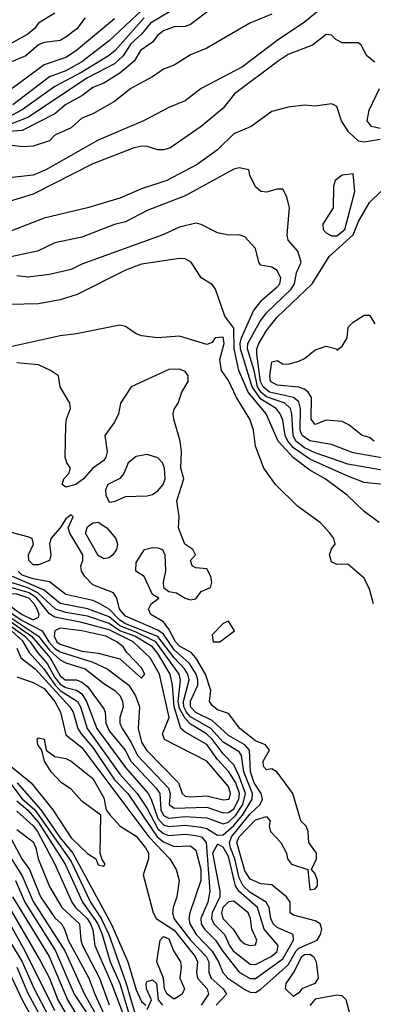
# Model space of a CAD drawing. Header units: metres. Extents: x -51132 to -49532, y -231222 to -229437.
# Tile 634 of 656: x -49636 to -49604, y -230152 to -230061. Entities that reach past the tile are written whole.
import ezdxf

# ---------------------------------------------------------------- set-up
doc = ezdxf.new("R2010")
doc.units = ezdxf.units.M
for name, color, linetype in [('CONTOUR_HALF', 8, 'Continuous'), ('CONTOUR_INDEX', 1, 'Continuous'), ('CONTOUR_INTER', 3, 'Continuous')]:
    doc.layers.add(name, color=color, linetype=linetype)

msp = doc.modelspace()

# ---------------------------------------------------------------- linework, layer by layer
at = {"layer": 'CONTOUR_HALF'}
for points, elevation in [([(-49621.58, -230059.642), (-49624.27, -230061.259), (-49625.099, -230062.259), (-49626.08, -230063.161), (-49626.772, -230064.259), (-49627.58, -230064.993), (-49630.08, -230066.289), (-49635.58, -230069.939), (-49637.08, -230070.529)], 32.5), ([(-49625.08, -230060.082), (-49628.08, -230062.861), (-49630.58, -230064.822), (-49632.08, -230065.649), (-49633.58, -230066.202), (-49636.946, -230068.759)], 33.5), ([(-49613.08, -230060.402), (-49615.092, -230061.259), (-49619.08, -230063.556), (-49620.58, -230064.16), (-49622.08, -230065.12), (-49623.08, -230065.492), (-49624.08, -230066.196), (-49626.08, -230067.253), (-49627.58, -230068.463), (-49629.58, -230069.615), (-49630.58, -230070.009), (-49631.58, -230070.888), (-49633.08, -230071.575), (-49633.58, -230072.096), (-49635.08, -230072.578), (-49636.08, -230072.644), (-49639.08, -230072.251)], 31.5), ([(-49630.298, -230060.759), (-49631.049, -230061.759), (-49632.08, -230062.521), (-49632.58, -230062.839), (-49634.08, -230063.016), (-49634.58, -230063.241), (-49635.757, -230064.259), (-49637.08, -230064.801)], 34.5), ([(-49603.58, -230064.848), (-49604.311, -230064.259), (-49604.844, -230063.259), (-49605.08, -230063.065), (-49606.58, -230063.045), (-49607.176, -230062.759), (-49607.58, -230062.344), (-49608.08, -230062.275), (-49609.323, -230063.259), (-49611.58, -230064.126), (-49612.509, -230064.759), (-49616.529, -230067.759), (-49617.58, -230069.092), (-49619.58, -230070.768), (-49622.485, -230072.759), (-49623.08, -230072.922), (-49623.58, -230072.909), (-49624.58, -230072.598), (-49625.08, -230072.571), (-49625.873, -230072.759), (-49629.58, -230074.216), (-49635.08, -230077.019), (-49638.08, -230077.919)], 30.5), ([(-49603.08, -230070.945), (-49603.902, -230070.759), (-49604.282, -230070.259), (-49604.094, -230069.259), (-49603.16, -230067.259)], 30.5), ([(-49602.58, -230102.504), (-49606.08, -230101.891), (-49609.08, -230100.862), (-49610.08, -230100.373), (-49610.862, -230099.759), (-49611.126, -230099.259), (-49611.223, -230097.259), (-49611.353, -230096.759), (-49611.869, -230096.259), (-49613.58, -230095.678), (-49614.08, -230095.259), (-49614.409, -230094.759), (-49614.72, -230093.259), (-49615.33, -230091.259), (-49615.296, -230090.759), (-49614.175, -230088.759), (-49613.58, -230087.941), (-49611.284, -230085.759), (-49611.001, -230085.259), (-49610.816, -230084.259), (-49610.382, -230083.259), (-49610.676, -230082.259), (-49611.56, -230081.259), (-49611.651, -230080.759), (-49611.464, -230078.259), (-49611.682, -230077.259), (-49612.08, -230076.557), (-49612.58, -230076.541), (-49613.58, -230076.81), (-49614.08, -230076.773), (-49614.58, -230076.329), (-49615.1, -230075.259), (-49615.197, -230074.759), (-49616.08, -230074.581), (-49616.58, -230074.713), (-49621.08, -230077.149), (-49624.58, -230078.517), (-49626.58, -230079.553), (-49627.58, -230079.797), (-49630.58, -230080.971), (-49633.08, -230081.5), (-49634.676, -230082.259), (-49637.58, -230082.873)], 29.5), ([(-49606.58, -230075.239), (-49607.236, -230075.759), (-49607.388, -230076.259), (-49607.415, -230078.259), (-49608.389, -230079.759), (-49608.349, -230080.259), (-49608.08, -230080.574), (-49607.58, -230080.841), (-49607.08, -230080.842), (-49606.342, -230080.259), (-49605.419, -230076.759), (-49605.58, -230075.129), (-49606.58, -230075.239)], 29.5), ([(-49603.197, -230107.259), (-49604.562, -230106.259), (-49606.138, -230104.759), (-49608.165, -230103.259), (-49609.58, -230102.461), (-49611.08, -230101.307), (-49612.491, -230099.759), (-49613.609, -230097.259), (-49615.269, -230095.259), (-49616.125, -230093.259), (-49616.543, -230091.259), (-49616.58, -230089.342), (-49617.397, -230088.259), (-49618.264, -230085.759), (-49618.58, -230085.34), (-49619.58, -230084.718), (-49620.515, -230083.259), (-49621.08, -230082.962), (-49621.58, -230082.931), (-49625.08, -230083.446), (-49626.58, -230084.008), (-49631.022, -230086.259), (-49632.58, -230086.732), (-49634.58, -230087.105), (-49638.58, -230087.206)], 28.5), ([(-49603.636, -230099.759), (-49604.08, -230099.447), (-49604.759, -230099.259), (-49605.991, -230098.259), (-49606.58, -230097.968), (-49608.08, -230097.839), (-49609.08, -230098.233), (-49609.455, -230097.759), (-49609.419, -230095.759), (-49609.723, -230095.259), (-49610.08, -230094.967), (-49610.58, -230094.8), (-49612.58, -230094.609), (-49613.197, -230094.259), (-49613.278, -230093.759), (-49613.08, -230092.447), (-49612.58, -230092.341), (-49612.08, -230092.637), (-49611.58, -230092.678), (-49610.58, -230092.404), (-49610.08, -230092.166), (-49609.08, -230091.355), (-49608.08, -230091.022), (-49607.106, -230091.259), (-49607.08, -230091.38), (-49606.58, -230091.024), (-49606.149, -230090.259), (-49606.043, -230089.259), (-49605.58, -230088.81), (-49604.58, -230088.166), (-49604.08, -230088.165), (-49603.999, -230088.259), (-49603.58, -230088.954)], 30.5), ([(-49636.58, -230118.861), (-49636.218, -230119.759), (-49634.896, -230120.759), (-49631.714, -230124.259), (-49631.385, -230124.759), (-49630.974, -230126.259), (-49630.648, -230126.759), (-49629.58, -230128.021), (-49627.58, -230131.004), (-49626.355, -230132.259), (-49623.653, -230136.259), (-49623.08, -230136.693), (-49622.08, -230137.143), (-49620.58, -230137.07), (-49620.08, -230137.467), (-49619.626, -230139.259), (-49619.609, -230140.259), (-49620.627, -230143.259), (-49620.742, -230143.759), (-49620.645, -230144.259), (-49620.049, -230145.259), (-49618.58, -230146.769), (-49617.992, -230147.759), (-49617.597, -230148.759), (-49617.146, -230149.259), (-49615.58, -230150.328), (-49615.08, -230150.569), (-49614.58, -230150.585), (-49614.08, -230150.296), (-49611.58, -230148.039), (-49610.85, -230146.759), (-49610.58, -230146.508), (-49608.915, -230145.759), (-49608.579, -230145.259), (-49608.462, -230144.759), (-49608.623, -230144.259), (-49609.08, -230143.99), (-49611.08, -230143.474), (-49611.399, -230143.259), (-49611.404, -230142.259), (-49611.712, -230141.759), (-49613.08, -230140.678), (-49614.08, -230140.561), (-49615.08, -230140.14), (-49615.58, -230139.384), (-49616.291, -230136.759), (-49616.077, -230136.259), (-49614.58, -230134.691), (-49613.58, -230134.379), (-49613.239, -230134.759), (-49613.318, -230135.259), (-49613.194, -230135.759), (-49612.236, -230136.759), (-49611.735, -230137.759), (-49611.632, -230138.259), (-49611.269, -230138.759), (-49609.752, -230139.259), (-49609.58, -230141.116), (-49609.08, -230141.028), (-49608.877, -230140.759), (-49608.863, -230140.259), (-49609.08, -230139.668), (-49609.412, -230139.259), (-49608.947, -230138.259), (-49608.965, -230137.759), (-49609.673, -230136.759), (-49609.725, -230135.759), (-49609.9, -230135.259), (-49610.402, -230134.759), (-49611.148, -230132.259), (-49612.58, -230130.29), (-49613.08, -230129.967), (-49613.58, -230130.06), (-49613.838, -230129.759), (-49613.87, -230129.259), (-49613.28, -230128.259), (-49613.657, -230127.759), (-49614.58, -230127.402), (-49616.018, -230126.259), (-49617.08, -230124.881), (-49618.08, -230124.526), (-49618.58, -230124.127), (-49618.82, -230123.759), (-49618.716, -230122.759), (-49619.183, -230121.259), (-49620.086, -230119.759), (-49620.528, -230119.259), (-49621.58, -230118.677), (-49621.964, -230118.259), (-49622.58, -230117.093), (-49623.08, -230116.432), (-49624.238, -230115.759), (-49624.447, -230115.259), (-49624.213, -230114.759), (-49623.482, -230114.259), (-49624.08, -230113.913), (-49624.837, -230112.259), (-49625.629, -230111.759), (-49625.58, -230110.943), (-49624.82, -230109.759), (-49624.08, -230109.563), (-49623.58, -230109.612), (-49623.149, -230109.759), (-49622.94, -230110.259), (-49622.872, -230111.759), (-49623.108, -230112.759), (-49623.08, -230113.259), (-49622.58, -230113.639), (-49621.874, -230113.759), (-49621.08, -230114.247), (-49620.58, -230114.408), (-49620.08, -230114.303), (-49619.58, -230113.616), (-49618.747, -230113.259), (-49618.604, -230112.759), (-49618.688, -230112.259), (-49619.08, -230111.555), (-49620.08, -230111.434), (-49620.426, -230111.259), (-49620.583, -230110.759), (-49620.125, -230110.259), (-49620.354, -230109.759), (-49621.098, -230109.259), (-49621.681, -230107.759), (-49621.607, -230106.759), (-49621.851, -230105.259), (-49621.185, -230103.259), (-49621.479, -230102.259), (-49621.411, -230100.759), (-49621.517, -230099.759), (-49622.12, -230097.759), (-49622.162, -230097.259), (-49622.08, -230096.813), (-49621.702, -230096.259), (-49621.373, -230095.259), (-49620.792, -230094.259), (-49620.79, -230093.759), (-49621.08, -230093.342), (-49621.58, -230093.132), (-49622.58, -230093.16), (-49626.06, -230094.759), (-49627.016, -230096.259), (-49627.226, -230097.259), (-49627.58, -230098.018), (-49628.476, -230099.259), (-49628.251, -230100.759), (-49628.386, -230101.259), (-49628.58, -230101.556), (-49629.58, -230102.273), (-49630.447, -230103.259), (-49631.134, -230103.759), (-49632.08, -230104.019), (-49632.416, -230103.759), (-49632.26, -230103.259), (-49631.796, -230102.759), (-49631.639, -230102.259), (-49631.987, -230101.759), (-49632.132, -230101.259), (-49632.058, -230098.259), (-49632.001, -230097.759), (-49631.625, -230096.759), (-49631.706, -230096.259), (-49632.607, -230094.759), (-49632.748, -230093.759), (-49633.486, -230093.259), (-49634.58, -230092.746), (-49636.58, -230092.55)], 27.5), ([(-49629.316, -230107.259), (-49629.08, -230107.226), (-49628.286, -230107.759), (-49627.465, -230108.759), (-49627.308, -230109.259), (-49627.407, -230109.759), (-49627.726, -230110.259), (-49628.08, -230110.512), (-49628.58, -230110.627), (-49629.08, -230110.327), (-49630.242, -230108.259), (-49630.08, -230107.667), (-49629.58, -230107.295), (-49629.316, -230107.259)], 27.5), ([(-49637.58, -230116.505), (-49635.839, -230117.759), (-49635.36, -230118.259), (-49634.685, -230119.259), (-49633.799, -230120.259), (-49633.08, -230121.553), (-49632.58, -230122.168), (-49632.08, -230122.486), (-49631.08, -230122.714), (-49630.58, -230123.064), (-49630.155, -230123.759), (-49629.198, -230126.259), (-49626.58, -230129.859), (-49624.489, -230132.259), (-49624.191, -230132.759), (-49623.58, -230134.547), (-49623.08, -230135.136), (-49622.58, -230135.295), (-49621.08, -230135.169), (-49619.58, -230135.347), (-49619.08, -230135.478), (-49618.08, -230136.075), (-49617.58, -230136.061), (-49616.58, -230135.209), (-49615.774, -230134.259), (-49614.879, -230132.759), (-49614.868, -230132.259), (-49615.654, -230130.259), (-49615.872, -230128.759), (-49616.08, -230128.412), (-49617.58, -230127.516), (-49618.693, -230126.259), (-49620.58, -230125.171), (-49620.937, -230124.759), (-49621.179, -230124.259), (-49621.224, -230123.759), (-49620.698, -230121.759), (-49620.823, -230121.259), (-49621.116, -230120.759), (-49622.08, -230119.747), (-49623.58, -230117.781), (-49626.58, -230116.605), (-49627.08, -230116.27), (-49628.08, -230115.262), (-49629.08, -230114.687), (-49629.58, -230114.47), (-49632.08, -230113.902), (-49633.58, -230112.752), (-49635.08, -230112.474), (-49636.08, -230112.128), (-49636.464, -230111.759)], 26.5), ([(-49638.08, -230115.418), (-49634.584, -230117.759), (-49633.58, -230119.033), (-49632.58, -230119.943), (-49632.08, -230120.214), (-49630.3, -230120.759), (-49628.58, -230122.119), (-49627.543, -230122.759), (-49627.047, -230123.259), (-49626.849, -230123.759), (-49626.786, -230124.259), (-49627.093, -230125.259), (-49627.094, -230125.759), (-49626.87, -230126.259), (-49626.08, -230127.476), (-49625.454, -230128.759), (-49622.595, -230131.759), (-49622.461, -230132.259), (-49622.553, -230133.259), (-49622.08, -230133.609), (-49619.08, -230133.513), (-49617.58, -230134.017), (-49617.08, -230134.003), (-49616.58, -230133.656), (-49616.109, -230132.759), (-49616.06, -230132.259), (-49616.389, -230131.259), (-49617.029, -230130.259), (-49618.08, -230129.122), (-49619.08, -230127.745), (-49621.08, -230126.61), (-49621.454, -230126.259), (-49622.098, -230124.259), (-49622.225, -230122.259), (-49622.445, -230121.259), (-49623.58, -230119.345), (-49624.08, -230118.727), (-49625.694, -230117.759), (-49627.08, -230117.242), (-49628.08, -230116.586), (-49630.08, -230115.909), (-49632.08, -230115.556), (-49633.011, -230115.259), (-49634.649, -230113.759), (-49635.58, -230113.289), (-49637.21, -230112.759)], 25.5), ([(-49637.58, -230113.833), (-49637.956, -230114.259), (-49636.81, -230115.259), (-49636.08, -230115.761), (-49635.08, -230116.228), (-49634.58, -230116.002), (-49634.534, -230115.759), (-49634.726, -230115.259), (-49634.994, -230114.759), (-49635.494, -230114.259), (-49636.58, -230113.882), (-49637.58, -230113.833)], 24.5), ([(-49617.58, -230116.588), (-49618.58, -230117.635), (-49618.501, -230118.259), (-49617.887, -230118.259), (-49616.52, -230117.259), (-49617.08, -230116.377), (-49617.58, -230116.588)], 27.5), ([(-49632.58, -230117.006), (-49633.078, -230117.259), (-49633.152, -230117.759), (-49632.896, -230118.259), (-49632.58, -230118.489), (-49630.58, -230119.119), (-49629.08, -230119.323), (-49627.08, -230119.849), (-49625.08, -230121.61), (-49624.779, -230121.259), (-49625.08, -230120.651), (-49626.435, -230119.259), (-49626.757, -230118.759), (-49627.353, -230118.259), (-49628.394, -230117.759), (-49630.58, -230117.256), (-49632.58, -230117.006)], 24.5), ([(-49638.08, -230128.959), (-49635.255, -230131.259), (-49633.266, -230133.759), (-49631.58, -230136.341), (-49630.08, -230137.77), (-49629.317, -230138.259), (-49629.08, -230138.819), (-49628.58, -230138.936), (-49628.447, -230138.759), (-49628.764, -230138.259), (-49628.904, -230137.759), (-49628.828, -230134.259), (-49630.58, -230132.959), (-49631.58, -230131.837), (-49632.471, -230131.259), (-49633.418, -230130.259), (-49634.023, -230129.259), (-49634.284, -230128.259), (-49634.657, -230127.759), (-49634.718, -230127.259), (-49634.58, -230127.116), (-49634.08, -230127.238), (-49633.892, -230128.259), (-49633.08, -230128.84), (-49632.08, -230129.031), (-49631.58, -230129.28), (-49629.58, -230130.869), (-49628.58, -230132.661), (-49628.351, -230133.759), (-49627.981, -230134.259), (-49627.07, -230135.259), (-49625.58, -230136.194), (-49624.716, -230137.259), (-49624.462, -230137.759), (-49624.448, -230138.259), (-49624.933, -230139.759), (-49624.019, -230143.259), (-49623.751, -230143.759), (-49622.08, -230144.858), (-49620.151, -230147.259), (-49619.93, -230147.759), (-49620.018, -230148.759), (-49619.94, -230149.259), (-49619.029, -230150.259), (-49618.932, -230150.759), (-49619.59, -230151.759)], 28.5), ([(-49637.607, -230130.759), (-49636.08, -230132.74), (-49634.941, -230133.759), (-49631.58, -230138.521), (-49629.796, -230142.259), (-49628.809, -230143.759), (-49628.111, -230145.259), (-49626.513, -230149.759), (-49624.02, -230158.259)], 29.5), ([(-49636.58, -230133.867), (-49635.08, -230135.24), (-49634.692, -230135.759), (-49633.097, -230138.759), (-49631.504, -230142.259), (-49631.185, -230142.759), (-49630.094, -230143.759), (-49629.797, -230144.259), (-49629.58, -230144.822), (-49629.397, -230146.259), (-49627.867, -230149.759), (-49625.577, -230155.759)], 30.5), ([(-49637.58, -230135.554), (-49636.129, -230138.259), (-49635.42, -230139.259), (-49634.395, -230141.759), (-49633.08, -230143.7), (-49632.465, -230144.259), (-49632.183, -230144.759), (-49631.844, -230145.759), (-49629.937, -230149.259), (-49629.394, -230150.759), (-49627.58, -230154.702)], 31.5), ([(-49618.08, -230136.917), (-49618.552, -230137.759), (-49617.869, -230141.259), (-49617.87, -230141.759), (-49618.58, -230143.259), (-49618.656, -230143.759), (-49618.417, -230144.259), (-49617.447, -230145.259), (-49616.997, -230146.259), (-49616.63, -230146.759), (-49615.08, -230147.969), (-49614.58, -230148.012), (-49613.14, -230147.259), (-49612.58, -230146.799), (-49612.493, -230146.259), (-49613.797, -230144.759), (-49614.393, -230142.759), (-49616.136, -230141.259), (-49616.426, -230140.759), (-49617.08, -230138.063), (-49617.58, -230137.184), (-49618.08, -230136.917)], 26.5), ([(-49640.08, -230137.965), (-49634.369, -230147.759), (-49633.575, -230149.259), (-49632.81, -230151.259), (-49630.769, -230154.759)], 33.5), ([(-49636.709, -230140.259), (-49635.857, -230142.259), (-49633.008, -230146.759), (-49631.305, -230150.759), (-49629.96, -230152.759)], 32.5), ([(-49639.443, -230142.259), (-49636.096, -230147.759), (-49634.991, -230150.259), (-49633.654, -230152.759)], 34.5), ([(-49637.518, -230148.259), (-49636.08, -230151.261), (-49634.58, -230154.028)], 35.5), ([(-49605.817, -230152.759), (-49606.22, -230151.259), (-49606.58, -230150.891), (-49607.08, -230150.85), (-49609.08, -230151.211)], 27.5), ([(-49609.08, -230151.211), (-49609.58, -230151.805)], 27.5)]:
    msp.add_lwpolyline(points, dxfattribs=dict(at, elevation=elevation))
at = {"layer": 'CONTOUR_INDEX'}
for points, elevation in [([(-49633.08, -230060.337), (-49634.58, -230061.234), (-49634.976, -230061.759), (-49635.571, -230062.259), (-49640.08, -230064.734)], 35), ([(-49603.08, -230071.959), (-49604.58, -230072.219), (-49605.08, -230072.11), (-49606.012, -230071.259), (-49606.653, -230070.259), (-49607.08, -230068.928), (-49607.366, -230068.759), (-49607.58, -230068.688), (-49609.08, -230068.901), (-49610.08, -230068.788), (-49611.58, -230068.977), (-49613.08, -230069.395), (-49614.996, -230070.759), (-49616.58, -230071.452), (-49618.08, -230072.929), (-49619.964, -230074.259), (-49622.763, -230075.759), (-49625.08, -230076.518), (-49627.08, -230077.37), (-49630.08, -230078.278), (-49634.08, -230079.23), (-49637.08, -230080.373)], 30), ([(-49602.08, -230101.474), (-49605.58, -230100.856), (-49607.58, -230100.071), (-49609.58, -230099.736), (-49610.294, -230099.259), (-49610.46, -230098.759), (-49610.425, -230096.759), (-49610.58, -230096.143), (-49611.08, -230095.749), (-49613.28, -230095.259), (-49613.879, -230094.759), (-49614.121, -230094.259), (-49614.472, -230091.759), (-49614.464, -230091.259), (-49614.286, -230090.759), (-49613.58, -230089.58), (-49612.58, -230088.328), (-49609.372, -230085.259), (-49607.802, -230082.759), (-49605.594, -230080.759), (-49605.08, -230079.529), (-49604.083, -230077.759), (-49603.025, -230076.759)], 30), ([(-49638.58, -230114.637), (-49636.08, -230116.308), (-49634.257, -230117.259), (-49633.642, -230118.259), (-49633.08, -230118.879), (-49632.58, -230119.181), (-49629.58, -230120.147), (-49628.258, -230120.759), (-49626.273, -230122.259), (-49625.65, -230123.259), (-49625.292, -230124.259), (-49625.411, -230126.259), (-49625.08, -230127.511), (-49624.637, -230128.259), (-49621.687, -230131.259), (-49621.335, -230132.259), (-49621.08, -230132.487), (-49620.58, -230132.565), (-49619.08, -230132.461), (-49617.58, -230132.846), (-49617.013, -230132.759), (-49616.88, -230132.259), (-49617.08, -230131.593), (-49619.08, -230129.267), (-49622.968, -230127.259), (-49623.161, -230126.759), (-49622.544, -230125.259), (-49623.432, -230121.259), (-49624.286, -230119.759), (-49625.849, -230118.259), (-49628.08, -230117.172), (-49630.58, -230116.476), (-49633.08, -230115.999), (-49633.58, -230115.69), (-49634.731, -230114.259), (-49635.442, -230113.759), (-49637.58, -230113.138)], 25), ([(-49636.58, -230132.924), (-49635.58, -230133.78), (-49634.58, -230134.93), (-49632.12, -230138.759), (-49630.538, -230142.259), (-49629.131, -230144.259), (-49628.714, -230145.259), (-49627.975, -230147.759), (-49627.086, -230149.759), (-49625.885, -230153.759)], 30), ([(-49636.588, -230148.259), (-49635.58, -230150.664), (-49634.167, -230153.259)], 35)]:
    msp.add_lwpolyline(points, dxfattribs=dict(at, elevation=elevation))
at = {"layer": 'CONTOUR_INTER'}
for points, elevation in [([(-49607.58, -230059.078), (-49610.08, -230061.165), (-49612.58, -230062.843), (-49615.788, -230065.259), (-49619.58, -230067.266), (-49621.08, -230068.396), (-49622.58, -230069.013), (-49624.909, -230070.259), (-49629.08, -230072.035), (-49633.918, -230074.759), (-49635.08, -230075.263), (-49637.58, -230075.531)], 31), ([(-49618.58, -230059.861), (-49620.58, -230061.369), (-49621.08, -230061.551), (-49622.08, -230061.583), (-49623.08, -230061.944), (-49623.58, -230062.339), (-49624.08, -230062.984), (-49625.18, -230063.759), (-49625.781, -230064.759), (-49627.08, -230065.867), (-49628.58, -230066.759), (-49629.58, -230067.187), (-49630.58, -230067.945), (-49632.08, -230068.726), (-49633.08, -230069.593), (-49636.08, -230071.142), (-49639.08, -230071.355)], 32), ([(-49624.842, -230060.759), (-49627.519, -230063.759), (-49628.08, -230064.216), (-49630.58, -230065.775), (-49633.08, -230067.07), (-49636.08, -230069.234), (-49637.08, -230069.753)], 33), ([(-49627.58, -230060.841), (-49631.08, -230063.771), (-49632.08, -230064.416), (-49634.08, -230065.099), (-49637.008, -230067.259)], 34), ([(-49601.58, -230103.891), (-49604.58, -230103.58), (-49606.08, -230103.011), (-49609.58, -230101.422), (-49611.08, -230100.383), (-49611.613, -230099.759), (-49611.843, -230099.259), (-49612.08, -230097.845), (-49612.306, -230097.259), (-49612.679, -230096.759), (-49614.08, -230095.897), (-49614.893, -230094.759), (-49615.955, -230091.259), (-49615.993, -230090.759), (-49615.869, -230090.259), (-49614.764, -230087.759), (-49613.964, -230086.759), (-49612.58, -230085.538), (-49612.356, -230085.259), (-49612.26, -230084.759), (-49612.58, -230084.042), (-49613.08, -230083.744), (-49614.08, -230083.549), (-49614.269, -230083.259), (-49614.58, -230082.019), (-49615.58, -230080.948), (-49616.08, -230080.748), (-49617.08, -230080.778), (-49618.08, -230080.585), (-49619.58, -230079.797), (-49620.08, -230079.672), (-49621.58, -230080.061), (-49623.131, -230080.759), (-49630.58, -230083.455), (-49631.58, -230083.95), (-49633.58, -230084.424), (-49635.58, -230084.671), (-49636.58, -230084.548)], 29), ([(-49603.703, -230114.759), (-49604.08, -230113.405), (-49604.58, -230112.396), (-49606.08, -230111.108), (-49607.08, -230111.141), (-49607.58, -230110.899), (-49607.777, -230110.259), (-49607.58, -230109.698), (-49607.241, -230109.259), (-49607.374, -230108.759), (-49607.72, -230108.259), (-49608.58, -230107.314), (-49610.715, -230105.759), (-49612.751, -230103.759), (-49613.806, -230102.259), (-49614.58, -230100.242), (-49614.781, -230098.759), (-49615.102, -230097.759), (-49616.329, -230095.759), (-49617.08, -230094.171), (-49617.716, -230093.259), (-49617.883, -230092.259), (-49617.466, -230090.759), (-49617.58, -230090.181), (-49618.304, -230090.259), (-49618.58, -230090.692), (-49619.08, -230090.86), (-49621.58, -230090.082), (-49623.58, -230090.256), (-49625.08, -230090.058), (-49625.58, -230089.879), (-49626.58, -230089.193), (-49627.08, -230089.073), (-49631.08, -230089.887), (-49632.58, -230090.075), (-49640.08, -230091.735)], 28), ([(-49625.58, -230101.174), (-49626.324, -230101.759), (-49626.726, -230102.759), (-49627.08, -230103.204), (-49628.209, -230103.759), (-49628.409, -230104.259), (-49628.373, -230104.759), (-49628.08, -230105.383), (-49627.58, -230105.346), (-49626.58, -230104.879), (-49624.58, -230104.801), (-49624.08, -230104.68), (-49623.58, -230104.356), (-49623.096, -230103.759), (-49622.913, -230103.259), (-49622.986, -230102.259), (-49623.162, -230101.759), (-49623.58, -230101.304), (-49624.58, -230101.009), (-49625.58, -230101.174)], 27), ([(-49637.08, -230117.247), (-49636.08, -230118.135), (-49635.454, -230119.259), (-49634.088, -230120.759), (-49633.05, -230122.259), (-49632.58, -230122.741), (-49631.002, -230123.759), (-49630.717, -230124.259), (-49630.095, -230126.259), (-49627.08, -230130.463), (-49625.484, -230132.259), (-49624.58, -230133.64), (-49623.58, -230135.515), (-49623.08, -230135.933), (-49622.58, -230136.117), (-49621.08, -230135.988), (-49620.08, -230136.109), (-49619.568, -230136.259), (-49619.14, -230136.759), (-49618.788, -230141.259), (-49618.984, -230142.259), (-49619.628, -230143.759), (-49619.579, -230144.259), (-49619.29, -230144.759), (-49618.269, -230145.759), (-49617.58, -230146.847), (-49616.08, -230148.729), (-49615.08, -230149.316), (-49614.58, -230149.299), (-49612.08, -230147.497), (-49611.082, -230145.759), (-49611.103, -230145.259), (-49612.58, -230144.614), (-49612.948, -230144.259), (-49613.168, -230143.759), (-49613.327, -230142.759), (-49613.594, -230142.259), (-49615.08, -230141.362), (-49615.721, -230140.759), (-49616.08, -230140.028), (-49616.476, -230138.259), (-49616.879, -230137.259), (-49616.983, -230136.759), (-49616.81, -230136.259), (-49615.08, -230134.127), (-49614.165, -230133.259), (-49613.953, -230132.759), (-49614.075, -230132.259), (-49614.711, -230131.259), (-49615.037, -230130.259), (-49615.153, -230128.259), (-49615.583, -230127.759), (-49617.08, -230126.901), (-49618.58, -230125.529), (-49620.08, -230124.788), (-49620.578, -230124.259), (-49620.58, -230123.732), (-49619.903, -230122.259), (-49619.886, -230121.759), (-49620.054, -230121.259), (-49620.684, -230120.259), (-49622.08, -230119.007), (-49623.08, -230117.558), (-49623.58, -230117.184), (-49626.58, -230115.904), (-49627.127, -230115.259), (-49627.378, -230114.259), (-49627.671, -230113.759), (-49629.58, -230113.005), (-49630.329, -230112.259), (-49630.637, -230111.759), (-49630.677, -230111.259), (-49630.507, -230110.759), (-49630.511, -230110.259), (-49631.689, -230108.259), (-49631.856, -230107.759), (-49631.399, -230106.759), (-49631.58, -230106.578), (-49632.08, -230106.947), (-49632.589, -230107.759), (-49633.444, -230108.759), (-49633.571, -230109.259), (-49633.451, -230110.259), (-49633.573, -230110.759), (-49634.58, -230111.161), (-49635.08, -230111.161), (-49635.474, -230110.759), (-49635.508, -230110.259), (-49635.042, -230109.259), (-49635.159, -230108.759), (-49635.58, -230108.586), (-49637.58, -230108.072)], 27), ([(-49637.58, -230116.116), (-49635.238, -230117.759), (-49633.525, -230119.759), (-49632.58, -230121.395), (-49632.146, -230121.759), (-49631.08, -230121.787), (-49630.58, -230121.975), (-49630.08, -230122.399), (-49628.58, -230124.452), (-49628.441, -230124.759), (-49628.395, -230125.759), (-49628.08, -230126.476), (-49626.592, -230128.259), (-49626.08, -230129.259), (-49623.75, -230131.759), (-49623.415, -230132.259), (-49623.311, -230133.759), (-49623.08, -230134.262), (-49622.58, -230134.511), (-49621.08, -230134.361), (-49619.08, -230134.503), (-49617.58, -230135.031), (-49617.08, -230134.888), (-49616.389, -230134.259), (-49615.748, -230133.259), (-49615.492, -230132.259), (-49616.08, -230130.642), (-49616.58, -230129.616), (-49617.58, -230128.593), (-49618.58, -230127.255), (-49619.088, -230126.759), (-49620.58, -230125.865), (-49621.08, -230125.35), (-49621.58, -230124.413), (-49621.708, -230123.759), (-49621.496, -230121.759), (-49621.613, -230121.259), (-49623.778, -230118.259), (-49625.58, -230117.369), (-49627.08, -230116.807), (-49628.08, -230115.976), (-49630.08, -230115.224), (-49632.58, -230114.722), (-49634.08, -230113.518), (-49636.986, -230112.259)], 26), ([(-49636.58, -230121.506), (-49635.08, -230122.032), (-49634.08, -230122.566), (-49633.097, -230123.759), (-49632.549, -230124.759), (-49632.08, -230126.857), (-49630.58, -230127.999), (-49624.43, -230136.259), (-49622.47, -230138.259), (-49621.892, -230139.259), (-49621.635, -230140.259), (-49621.844, -230141.759), (-49622.179, -230142.759), (-49622.234, -230143.259), (-49622.099, -230143.759), (-49620.565, -230145.759), (-49619.138, -230147.259), (-49618.901, -230147.759), (-49618.894, -230148.759), (-49618.668, -230149.259), (-49617.568, -230150.259), (-49617.273, -230150.759), (-49618.222, -230151.759)], 28), ([(-49636.565, -230131.259), (-49634.372, -230133.759), (-49632.58, -230136.34), (-49631.42, -230137.759), (-49627.877, -230144.259), (-49626.366, -230147.759), (-49625.58, -230150.335), (-49625.08, -230151.408), (-49624.694, -230151.759)], 29), ([(-49636.58, -230135.562), (-49635.08, -230136.709), (-49634.835, -230137.259), (-49634.626, -230138.259), (-49633.58, -230140.824), (-49632.429, -230142.759), (-49630.795, -230144.259), (-49630.695, -230145.759), (-49630.532, -230146.259), (-49628.976, -230149.259), (-49628.08, -230151.741)], 31), ([(-49637.73, -230137.259), (-49636.08, -230139.838), (-49635.08, -230142.213), (-49632.177, -230146.759), (-49630.359, -230150.759), (-49629.219, -230152.759)], 32), ([(-49636.985, -230141.759), (-49633.62, -230147.259), (-49631.922, -230151.259), (-49630.707, -230153.259)], 33), ([(-49617.08, -230142.244), (-49617.582, -230142.759), (-49617.722, -230143.259), (-49617.592, -230143.759), (-49616.656, -230144.759), (-49616.01, -230145.759), (-49615.58, -230146.102), (-49615.114, -230146.259), (-49614.58, -230146.192), (-49614.476, -230145.759), (-49614.911, -230144.759), (-49615.043, -230143.759), (-49615.267, -230143.259), (-49616.58, -230142.187), (-49617.08, -230142.244)], 26), ([(-49637.237, -230144.259), (-49635.841, -230146.759), (-49633.107, -230152.259)], 34), ([(-49623.362, -230145.759), (-49623.08, -230145.425), (-49622.58, -230145.632), (-49622.148, -230146.759), (-49621.512, -230147.759), (-49621.432, -230148.259), (-49621.571, -230149.259), (-49621.125, -230150.259), (-49621.348, -230150.759), (-49622.08, -230151.218), (-49622.726, -230150.759), (-49622.971, -230150.259), (-49623.064, -230149.259), (-49623.685, -230147.759), (-49623.362, -230145.759)], 29), ([(-49610.318, -230147.259), (-49610.08, -230147.084), (-49609.58, -230147.044), (-49609.225, -230147.259), (-49608.989, -230147.759), (-49608.796, -230149.259), (-49609.115, -230149.759), (-49610.316, -230150.259), (-49610.58, -230150.613), (-49611.08, -230150.95), (-49611.834, -230150.259), (-49611.761, -230149.759), (-49611.08, -230148.791), (-49610.318, -230147.259)], 28), ([(-49624.58, -230152.161), (-49624.175, -230151.259), (-49624.642, -230150.259), (-49624.656, -230149.759), (-49624.58, -230149.575), (-49624.08, -230149.417), (-49623.716, -230149.759), (-49623.556, -230151.259), (-49623.166, -230151.759)], 29)]:
    msp.add_lwpolyline(points, dxfattribs=dict(at, elevation=elevation))

doc.saveas('drawing.dxf')
